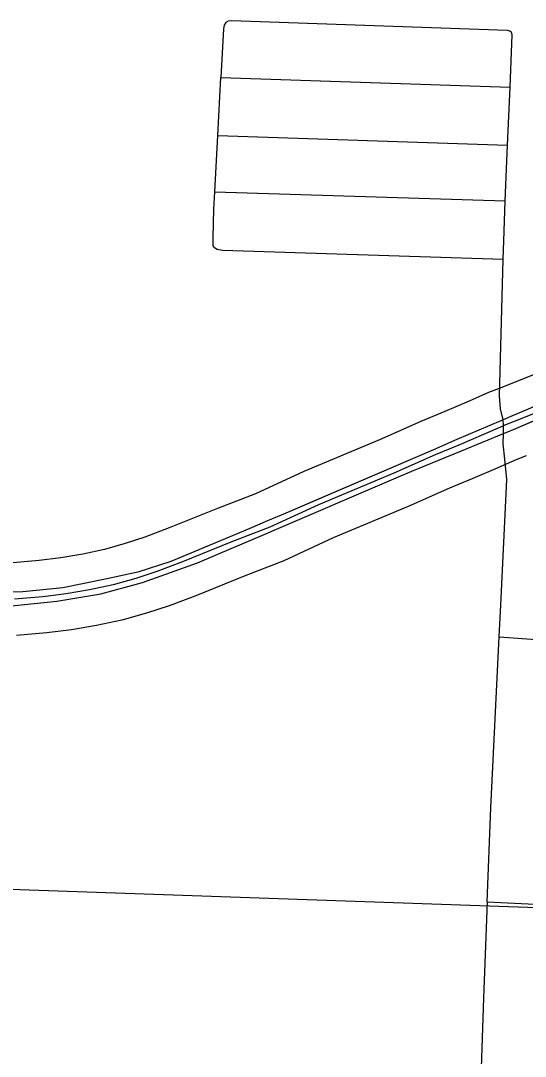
# Model space of a CAD drawing. Extents: x -132.8 to -73.3, y -60 to -26.
# Drawn here: x -125.624 to -125.208, y -53.272 to -52.417 of the extents above; entities that cross this region are included whole.
import ezdxf

# ---------------------------------------------------------------- set-up
doc = ezdxf.new("R2010")
doc.units = 0
for name, color, linetype in [('tdCoCityStreetMinor', 7, 'Continuous'), ('tdCoDivCarto', 7, 'Continuous'), ('tdCoPriCL', 7, 'Continuous'), ('tdCoPriDiv', 7, 'Continuous'), ('tdCoPrimary', 7, 'Continuous'), ('tdCoSectLine', 7, 'Continuous')]:
    doc.layers.add(name, color=color, linetype=linetype)

msp = doc.modelspace()

# ---------------------------------------------------------------- linework, layer by layer
at = {"layer": 'tdCoCityStreetMinor'}
for p, q in [((-125.46105, -52.51172), (-125.45856, -52.46408)), ((-125.45856, -52.46408), (-125.22009, -52.47194)), ((-125.22208, -52.51988), (-125.22009, -52.47194)), ((-125.46349, -52.55839), (-125.46105, -52.51172)), ((-125.46105, -52.51172), (-125.22208, -52.51988)), ((-125.224, -52.56583), (-125.22208, -52.51988)), ((-125.46349, -52.55839), (-125.224, -52.56583)), ((-125.22896, -52.92555), (-125.19459, -52.9282)), ((-125.23896, -53.14431), (-125.19969, -53.14618))]:
    msp.add_line(p, q, dxfattribs=at)
for points in [[(-125.22009, -52.47194), (-125.2183, -52.42886), (-125.21888, -52.42681), (-125.21914, -52.42658), (-125.22014, -52.42568), (-125.22227, -52.42514), (-125.44969, -52.41711), (-125.45262, -52.41752), (-125.45439, -52.4186), (-125.45443, -52.41866), (-125.4558, -52.42066), (-125.45645, -52.4237), (-125.45856, -52.46408)], [(-125.22567, -52.61415), (-125.45725, -52.60681), (-125.4617, -52.606), (-125.4638, -52.60464), (-125.46422, -52.60392), (-125.46485, -52.60285), (-125.46491, -52.59642), (-125.46424, -52.57271), (-125.46349, -52.55839)], [(-125.22567, -52.61415), (-125.22503, -52.59072), (-125.224, -52.56583)], [(-125.22896, -52.92555), (-125.22765, -52.89941), (-125.22272, -52.79583), (-125.22445, -52.77906), (-125.22572, -52.76641), (-125.22536, -52.75788), (-125.22553, -52.75079), (-125.22564, -52.74643), (-125.22799, -52.73745), (-125.22873, -52.72684), (-125.22567, -52.61415)], [(-125.23896, -53.14431), (-125.23604, -53.06661), (-125.22896, -52.92555)], [(-125.23896, -53.14431), (-125.24196, -53.22394), (-125.24787, -53.39632)]]:
    msp.add_lwpolyline(points, dxfattribs=at)
at = {"layer": 'tdCoDivCarto'}
for p, q in [((-125.19808, -52.73478), (-125.21949, -52.74383)), ((-125.21533, -52.75356), (-125.18601, -52.74091)), ((-125.21533, -52.75356), (-125.18601, -52.74091)), ((-125.22758, -52.74727), (-125.26383, -52.76288)), ((-125.22758, -52.74727), (-125.26383, -52.76288)), ((-125.22564, -52.74643), (-125.22758, -52.74727)), ((-125.21949, -52.74383), (-125.22564, -52.74643)), ((-125.25999, -52.77204), (-125.22536, -52.75788)), ((-125.22536, -52.75788), (-125.22338, -52.75703)), ((-125.22338, -52.75703), (-125.21533, -52.75356)), ((-125.22338, -52.75703), (-125.21533, -52.75356)), ((-125.26383, -52.76288), (-125.28332, -52.77128)), ((-125.26383, -52.76288), (-125.28332, -52.77128)), ((-125.28332, -52.77128), (-125.40559, -52.82394)), ((-125.27964, -52.78007), (-125.25999, -52.77204)), ((-125.27964, -52.78007), (-125.25999, -52.77204)), ((-125.30116, -52.78886), (-125.27964, -52.78007)), ((-125.41647, -52.83851), (-125.31388, -52.79434)), ((-125.41647, -52.83851), (-125.31388, -52.79434)), ((-125.31388, -52.79434), (-125.30116, -52.78886)), ((-125.40559, -52.82394), (-125.42007, -52.83001)), ((-125.43482, -52.83618), (-125.45173, -52.84326)), ((-125.43482, -52.83618), (-125.45173, -52.84326)), ((-125.42007, -52.83001), (-125.43482, -52.83618)), ((-125.42007, -52.83001), (-125.43482, -52.83618)), ((-125.45173, -52.84326), (-125.49987, -52.86341)), ((-125.4481, -52.85189), (-125.41764, -52.83902)), ((-125.41764, -52.83902), (-125.41647, -52.83851)), ((-125.47794, -52.86451), (-125.4481, -52.85189)), ((-125.49987, -52.86341), (-125.527, -52.87218)), ((-125.52316, -52.88068), (-125.47794, -52.86451)), ((-125.5566, -52.87849), (-125.58894, -52.88506)), ((-125.527, -52.87218), (-125.5566, -52.87849)), ((-125.62183, -52.88835), (-125.66294, -52.88945)), ((-125.58894, -52.88506), (-125.62183, -52.88835)), ((-125.5577, -52.89), (-125.52316, -52.88068)), ((-125.62841, -52.89986), (-125.59387, -52.8963)), ((-125.59387, -52.8963), (-125.5577, -52.89))]:
    msp.add_line(p, q, dxfattribs=at)
for points in [[(-125.1901, -52.73138), (-125.19808, -52.73478), (-125.21949, -52.74383)], [(-125.1901, -52.73138), (-125.19808, -52.73478), (-125.21949, -52.74383)], [(-125.1901, -52.73138), (-125.19808, -52.73478), (-125.21949, -52.74383)], [(-125.21533, -52.75356), (-125.18601, -52.74091)], [(-125.21533, -52.75356), (-125.18601, -52.74091)], [(-125.22758, -52.74727), (-125.26383, -52.76288)], [(-125.22758, -52.74727), (-125.26383, -52.76288)], [(-125.21949, -52.74383), (-125.22564, -52.74643), (-125.22758, -52.74727)], [(-125.21949, -52.74383), (-125.22564, -52.74643), (-125.22758, -52.74727)], [(-125.21949, -52.74383), (-125.22564, -52.74643), (-125.22758, -52.74727)], [(-125.25999, -52.77204), (-125.22536, -52.75788), (-125.22338, -52.75703)], [(-125.25999, -52.77204), (-125.22536, -52.75788), (-125.22338, -52.75703)], [(-125.25999, -52.77204), (-125.22536, -52.75788), (-125.22338, -52.75703)], [(-125.22338, -52.75703), (-125.21533, -52.75356)], [(-125.22338, -52.75703), (-125.21533, -52.75356)], [(-125.26383, -52.76288), (-125.28332, -52.77128)], [(-125.26383, -52.76288), (-125.28332, -52.77128)], [(-125.28332, -52.77128), (-125.40559, -52.82394), (-125.42007, -52.83001)], [(-125.28332, -52.77128), (-125.37929, -52.81262)], [(-125.28332, -52.77128), (-125.37929, -52.81262)], [(-125.27964, -52.78007), (-125.25999, -52.77204)], [(-125.27964, -52.78007), (-125.25999, -52.77204)], [(-125.31388, -52.79434), (-125.30116, -52.78886), (-125.27964, -52.78007)], [(-125.31388, -52.79434), (-125.30116, -52.78886), (-125.27964, -52.78007)], [(-125.31388, -52.79434), (-125.30116, -52.78886), (-125.27964, -52.78007)], [(-125.41647, -52.83851), (-125.31388, -52.79434)], [(-125.41647, -52.83851), (-125.31388, -52.79434)], [(-125.95383, -52.8115), (-125.88028, -52.84642), (-125.84657, -52.86231), (-125.82382, -52.87163), (-125.79971, -52.87931), (-125.76079, -52.88917), (-125.72899, -52.89575), (-125.70405, -52.89931), (-125.66815, -52.90069), (-125.62841, -52.89986), (-125.59387, -52.8963), (-125.5577, -52.89), (-125.52316, -52.88068), (-125.47794, -52.86451), (-125.4481, -52.85189)], [(-125.95383, -52.8115), (-125.88028, -52.84642), (-125.84657, -52.86231), (-125.82382, -52.87163), (-125.79971, -52.87931), (-125.76079, -52.88917), (-125.72899, -52.89575), (-125.70405, -52.89931), (-125.66815, -52.90069), (-125.62841, -52.89986), (-125.59387, -52.8963), (-125.5577, -52.89), (-125.52316, -52.88068), (-125.47794, -52.86451), (-125.4481, -52.85189)], [(-125.37929, -52.81262), (-125.40559, -52.82394), (-125.42007, -52.83001)], [(-125.37929, -52.81262), (-125.40559, -52.82394), (-125.42007, -52.83001)], [(-125.45173, -52.84326), (-125.49987, -52.86341), (-125.527, -52.87218), (-125.5566, -52.87849), (-125.58894, -52.88506), (-125.62183, -52.88835), (-125.66294, -52.88945), (-125.70625, -52.88726), (-125.7268, -52.88479), (-125.77449, -52.87602), (-125.80327, -52.8678), (-125.83835, -52.85464), (-125.90988, -52.8234), (-125.9149, -52.82112)], [(-125.45173, -52.84326), (-125.49987, -52.86341), (-125.527, -52.87218), (-125.5566, -52.87849), (-125.58894, -52.88506), (-125.62183, -52.88835), (-125.66294, -52.88945), (-125.70625, -52.88726), (-125.7268, -52.88479), (-125.77449, -52.87602), (-125.80327, -52.8678), (-125.83835, -52.85464), (-125.90988, -52.8234), (-125.9149, -52.82112)], [(-125.43482, -52.83618), (-125.45173, -52.84326)], [(-125.43482, -52.83618), (-125.45173, -52.84326)], [(-125.42007, -52.83001), (-125.43482, -52.83618)], [(-125.42007, -52.83001), (-125.43482, -52.83618)], [(-125.45173, -52.84326), (-125.49987, -52.86341), (-125.527, -52.87218), (-125.5566, -52.87849), (-125.58894, -52.88506), (-125.62183, -52.88835), (-125.66294, -52.88945), (-125.70625, -52.88726), (-125.7268, -52.88479), (-125.77449, -52.87602), (-125.80327, -52.8678), (-125.83835, -52.85464), (-125.87288, -52.83956)], [(-125.4481, -52.85189), (-125.41764, -52.83902), (-125.41647, -52.83851)], [(-125.4481, -52.85189), (-125.41764, -52.83902), (-125.41647, -52.83851)], [(-125.4481, -52.85189), (-125.41764, -52.83902), (-125.41647, -52.83851)], [(-125.87679, -52.84807), (-125.84657, -52.86231), (-125.82382, -52.87163), (-125.79971, -52.87931), (-125.76079, -52.88917), (-125.72899, -52.89575), (-125.70405, -52.89931), (-125.66815, -52.90069), (-125.62841, -52.89986), (-125.59387, -52.8963), (-125.5577, -52.89), (-125.52316, -52.88068), (-125.47794, -52.86451), (-125.4481, -52.85189)]]:
    msp.add_lwpolyline(points, dxfattribs=at)
at = {"layer": 'tdCoPriCL'}
msp.add_lwpolyline([(-125.18826, -52.73659), (-125.21796, -52.74835), (-125.22378, -52.75074), (-125.22606, -52.75168), (-125.24202, -52.75862), (-125.26231, -52.76729), (-125.28191, -52.77544), (-125.3159, -52.79053), (-125.37798, -52.81654), (-125.41828, -52.8352), (-125.4503, -52.84758), (-125.49019, -52.86371), (-125.51135, -52.87169), (-125.52869, -52.87741), (-125.54742, -52.88261), (-125.56684, -52.88678), (-125.58627, -52.89007), (-125.60534, -52.8925), (-125.62876, -52.89441)], dxfattribs=at)
at = {"layer": 'tdCoPriDiv'}
for points in [[(-125.1994, -52.70874), (-125.22918, -52.72053), (-125.23774, -52.72404), (-125.25389, -52.73107), (-125.27396, -52.73964), (-125.29375, -52.74787), (-125.32778, -52.76298), (-125.39009, -52.78908), (-125.43001, -52.80757), (-125.46134, -52.81968), (-125.50111, -52.83577), (-125.52135, -52.8434), (-125.53741, -52.8487), (-125.55458, -52.85347), (-125.5725, -52.85731), (-125.59067, -52.86039), (-125.60846, -52.86265), (-125.63026, -52.86443)], [(-125.20674, -52.77617), (-125.21438, -52.77931), (-125.23014, -52.78617), (-125.25065, -52.79493), (-125.27006, -52.803), (-125.30401, -52.81807), (-125.36588, -52.844), (-125.40655, -52.86283), (-125.43927, -52.87548), (-125.47927, -52.89166), (-125.50135, -52.89998), (-125.51997, -52.90613), (-125.54026, -52.91176), (-125.56119, -52.91625), (-125.58186, -52.91975), (-125.60223, -52.92235), (-125.62726, -52.92438)]]:
    msp.add_lwpolyline(points, dxfattribs=at)
at = {"layer": 'tdCoPrimary'}
for p, q in [((-125.21533, -52.75356), (-125.18601, -52.74091)), ((-125.21533, -52.75356), (-125.18601, -52.74091)), ((-125.22758, -52.74727), (-125.26383, -52.76288)), ((-125.22758, -52.74727), (-125.26383, -52.76288)), ((-125.22338, -52.75703), (-125.21533, -52.75356)), ((-125.22338, -52.75703), (-125.21533, -52.75356)), ((-125.26383, -52.76288), (-125.28332, -52.77128)), ((-125.26383, -52.76288), (-125.28332, -52.77128)), ((-125.27964, -52.78007), (-125.25999, -52.77204)), ((-125.27964, -52.78007), (-125.25999, -52.77204)), ((-125.41647, -52.83851), (-125.31388, -52.79434)), ((-125.41647, -52.83851), (-125.31388, -52.79434)), ((-125.43482, -52.83618), (-125.45173, -52.84326)), ((-125.43482, -52.83618), (-125.45173, -52.84326)), ((-125.42007, -52.83001), (-125.43482, -52.83618)), ((-125.42007, -52.83001), (-125.43482, -52.83618))]:
    msp.add_line(p, q, dxfattribs=at)
for points in [[(-125.19808, -52.73478), (-125.21949, -52.74383), (-125.22564, -52.74643), (-125.22758, -52.74727), (-125.26383, -52.76288), (-125.28332, -52.77128), (-125.40559, -52.82394), (-125.42007, -52.83001), (-125.43482, -52.83618), (-125.45173, -52.84326), (-125.49987, -52.86341), (-125.527, -52.87218), (-125.5566, -52.87849), (-125.58894, -52.88506), (-125.62183, -52.88835), (-125.66294, -52.88945)], [(-125.1901, -52.73138), (-125.19808, -52.73478), (-125.21949, -52.74383)], [(-125.1901, -52.73138), (-125.19808, -52.73478), (-125.21949, -52.74383)], [(-125.62841, -52.89986), (-125.59387, -52.8963), (-125.5577, -52.89), (-125.52316, -52.88068), (-125.47794, -52.86451), (-125.4481, -52.85189), (-125.41764, -52.83902), (-125.41647, -52.83851), (-125.31388, -52.79434), (-125.30116, -52.78886), (-125.27964, -52.78007), (-125.25999, -52.77204), (-125.22536, -52.75788), (-125.22338, -52.75703), (-125.21533, -52.75356), (-125.18601, -52.74091)], [(-125.21949, -52.74383), (-125.22564, -52.74643), (-125.22758, -52.74727)], [(-125.21949, -52.74383), (-125.22564, -52.74643), (-125.22758, -52.74727)], [(-125.25999, -52.77204), (-125.22536, -52.75788), (-125.22338, -52.75703)], [(-125.25999, -52.77204), (-125.22536, -52.75788), (-125.22338, -52.75703)], [(-125.28332, -52.77128), (-125.40559, -52.82394), (-125.42007, -52.83001)], [(-125.28332, -52.77128), (-125.40559, -52.82394), (-125.42007, -52.83001)], [(-125.31388, -52.79434), (-125.30116, -52.78886), (-125.27964, -52.78007)], [(-125.31388, -52.79434), (-125.30116, -52.78886), (-125.27964, -52.78007)], [(-125.45173, -52.84326), (-125.49987, -52.86341), (-125.527, -52.87218), (-125.5566, -52.87849), (-125.58894, -52.88506), (-125.62183, -52.88835), (-125.66294, -52.88945), (-125.70625, -52.88726), (-125.7268, -52.88479), (-125.77449, -52.87602), (-125.80327, -52.8678), (-125.83835, -52.85464), (-125.87288, -52.83956)], [(-125.45173, -52.84326), (-125.49987, -52.86341), (-125.527, -52.87218), (-125.5566, -52.87849), (-125.58894, -52.88506), (-125.62183, -52.88835), (-125.66294, -52.88945), (-125.70625, -52.88726), (-125.7268, -52.88479), (-125.77449, -52.87602), (-125.80327, -52.8678), (-125.83835, -52.85464), (-125.87288, -52.83956)], [(-125.4481, -52.85189), (-125.41764, -52.83902), (-125.41647, -52.83851)], [(-125.4481, -52.85189), (-125.41764, -52.83902), (-125.41647, -52.83851)], [(-125.87679, -52.84807), (-125.84657, -52.86231), (-125.82382, -52.87163), (-125.79971, -52.87931), (-125.76079, -52.88917), (-125.72899, -52.89575), (-125.70405, -52.89931), (-125.66815, -52.90069), (-125.62841, -52.89986), (-125.59387, -52.8963), (-125.5577, -52.89), (-125.52316, -52.88068), (-125.47794, -52.86451), (-125.4481, -52.85189)], [(-125.87679, -52.84807), (-125.84657, -52.86231), (-125.82382, -52.87163), (-125.79971, -52.87931), (-125.76079, -52.88917), (-125.72899, -52.89575), (-125.70405, -52.89931), (-125.66815, -52.90069), (-125.62841, -52.89986), (-125.59387, -52.8963), (-125.5577, -52.89), (-125.52316, -52.88068), (-125.47794, -52.86451), (-125.4481, -52.85189)]]:
    msp.add_lwpolyline(points, dxfattribs=at)
at = {"layer": 'tdCoSectLine'}
msp.add_lwpolyline([(-126.44681, -53.10566), (-124.99207, -53.1562)], dxfattribs=at)

doc.saveas('drawing.dxf')
